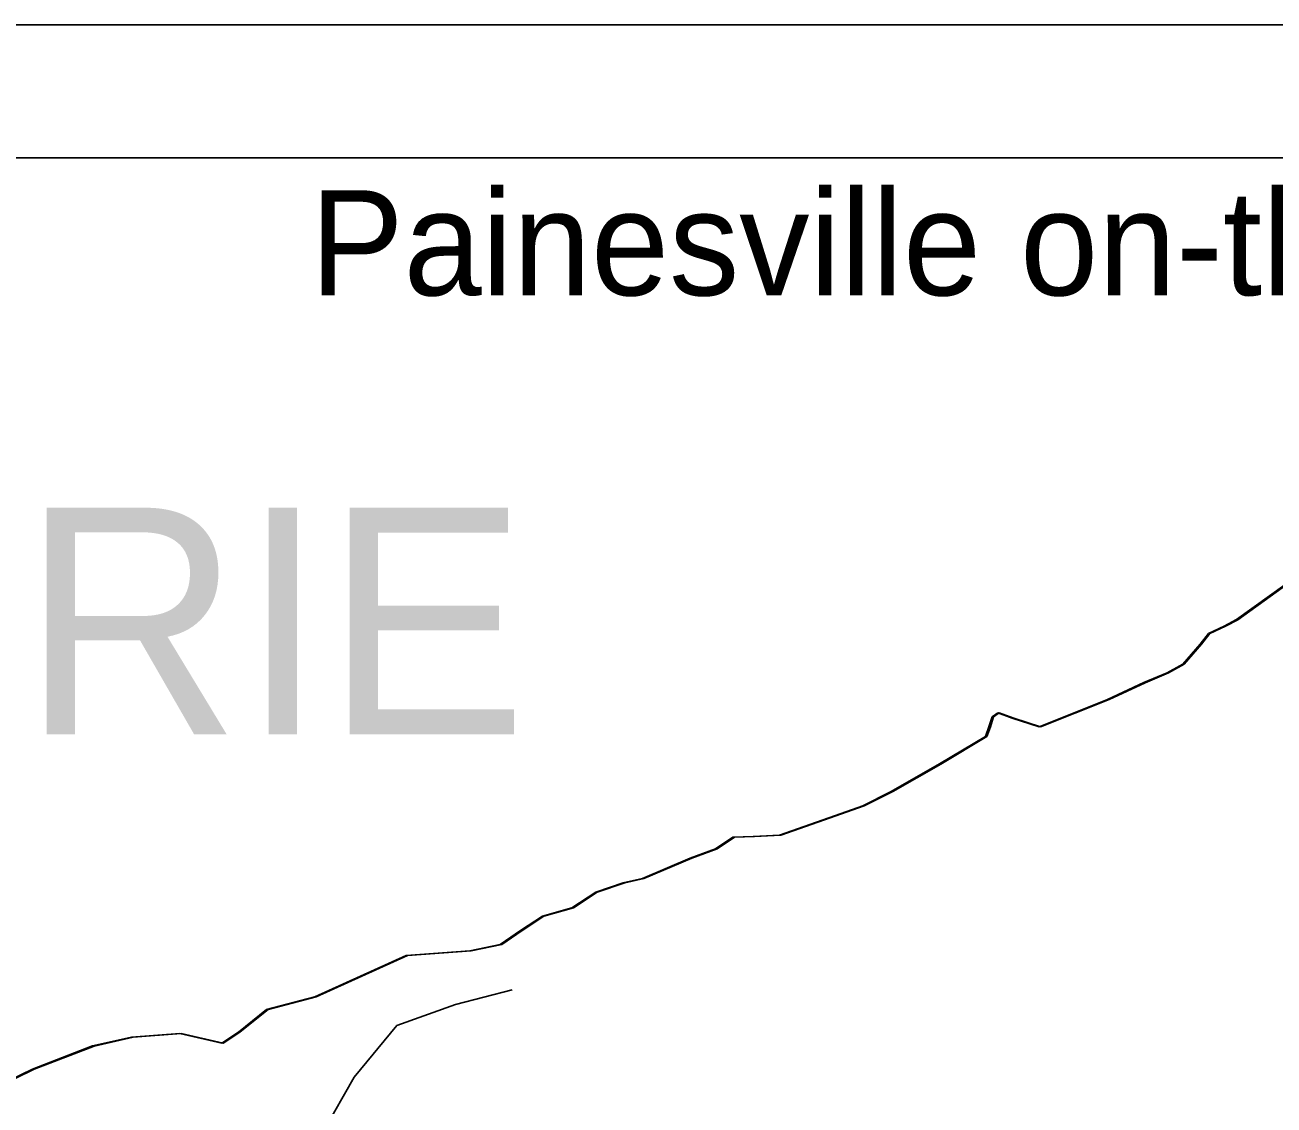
# Model space of a CAD drawing. Extents: x -59 to 82, y -3 to 49.
# Drawn here: x -53.93 to -52.99, y 48.579 to 49.391 of the extents above; entities that cross this region are included whole.
import ezdxf

# ---------------------------------------------------------------- set-up
doc = ezdxf.new("R2010")
doc.units = 0
for name, color, linetype in [('GM_X_Corporation', 7, 'Continuous'), ('GM_X_Major_Lake', 7, 'Continuous'), ('GM_X_Rail_Line', 7, 'Continuous'), ('GM_X_Township_Text', 7, 'Continuous'), ('GM_X_Unincorporated_Text', 7, 'Continuous'), ('SH_Data', 7, 'Continuous')]:
    doc.layers.add(name, color=color, linetype=linetype)

msp = doc.modelspace()

# ---------------------------------------------------------------- linework, layer by layer
at = {"layer": 'GM_X_Corporation'}
for p, q in [((-52.86309, 49.0558), (-53.01862, 48.94411)), ((-52.86309, 49.0558), (-53.01862, 48.94411)), ((-53.01862, 48.94411), (-53.0278, 48.93924)), ((-53.01862, 48.94411), (-53.0278, 48.93924)), ((-53.03965, 48.93363), (-53.0458, 48.9257)), ((-53.03965, 48.93363), (-53.0458, 48.9257)), ((-53.0278, 48.93924), (-53.03965, 48.93363)), ((-53.0278, 48.93924), (-53.03965, 48.93363)), ((-53.0458, 48.9257), (-53.05888, 48.9106)), ((-53.0458, 48.9257), (-53.05888, 48.9106)), ((-53.07073, 48.90423), (-53.08831, 48.89676)), ((-53.07073, 48.90423), (-53.08831, 48.89676)), ((-53.05888, 48.9106), (-53.07073, 48.90423)), ((-53.05888, 48.9106), (-53.07073, 48.90423)), ((-53.08831, 48.89676), (-53.11545, 48.88405)), ((-53.08831, 48.89676), (-53.11545, 48.88405)), ((-53.11545, 48.88405), (-53.16703, 48.86353)), ((-53.11545, 48.88405), (-53.16703, 48.86353)), ((-53.19817, 48.87403), (-53.20238, 48.87102)), ((-53.19817, 48.87403), (-53.20238, 48.87102)), ((-53.18716, 48.87015), (-53.19817, 48.87403)), ((-53.18716, 48.87015), (-53.19817, 48.87403)), ((-53.20238, 48.87102), (-53.20473, 48.86344)), ((-53.20238, 48.87102), (-53.20473, 48.86344)), ((-53.16703, 48.86353), (-53.18716, 48.87015)), ((-53.16703, 48.86353), (-53.18716, 48.87015)), ((-53.20745, 48.85624), (-53.2419, 48.8356)), ((-53.20745, 48.85624), (-53.2419, 48.8356)), ((-53.20473, 48.86344), (-53.20745, 48.85624)), ((-53.20473, 48.86344), (-53.20745, 48.85624)), ((-53.2419, 48.8356), (-53.27824, 48.81497)), ((-53.2419, 48.8356), (-53.27824, 48.81497)), ((-53.27824, 48.81497), (-53.29966, 48.80412)), ((-53.27824, 48.81497), (-53.29966, 48.80412)), ((-53.29966, 48.80412), (-53.32524, 48.79519)), ((-53.29966, 48.80412), (-53.32524, 48.79519)), ((-53.32524, 48.79519), (-53.36229, 48.78217)), ((-53.32524, 48.79519), (-53.36229, 48.78217)), ((-53.39733, 48.78054), (-53.41035, 48.77189)), ((-53.39733, 48.78054), (-53.41035, 48.77189)), ((-53.3821, 48.78118), (-53.39733, 48.78054)), ((-53.3821, 48.78118), (-53.39733, 48.78054)), ((-53.36229, 48.78217), (-53.3821, 48.78118)), ((-53.36229, 48.78217), (-53.3821, 48.78118)), ((-53.41035, 48.77189), (-53.42945, 48.76482)), ((-53.41035, 48.77189), (-53.42945, 48.76482)), ((-53.42945, 48.76482), (-53.46537, 48.74951)), ((-53.42945, 48.76482), (-53.46537, 48.74951)), ((-53.47987, 48.7462), (-53.50049, 48.73914)), ((-53.47987, 48.7462), (-53.50049, 48.73914)), ((-53.46537, 48.74951), (-53.47987, 48.7462)), ((-53.46537, 48.74951), (-53.47987, 48.7462)), ((-53.50049, 48.73914), (-53.51848, 48.7275)), ((-53.50049, 48.73914), (-53.51848, 48.7275)), ((-53.51848, 48.7275), (-53.54062, 48.7212)), ((-53.51848, 48.7275), (-53.54062, 48.7212)), ((-53.54062, 48.7212), (-53.55709, 48.7103)), ((-53.54062, 48.7212), (-53.55709, 48.7103)), ((-53.55709, 48.7103), (-53.5724, 48.69978)), ((-53.55709, 48.7103), (-53.5724, 48.69978)), ((-53.5724, 48.69978), (-53.59529, 48.69502)), ((-53.5724, 48.69978), (-53.59529, 48.69502)), ((-53.6433, 48.69158), (-53.71195, 48.66047)), ((-53.6433, 48.69158), (-53.71195, 48.66047)), ((-53.59529, 48.69502), (-53.6433, 48.69158)), ((-53.59529, 48.69502), (-53.6433, 48.69158)), ((-53.71195, 48.66047), (-53.74822, 48.65091)), ((-53.71195, 48.66047), (-53.74822, 48.65091)), ((-53.74822, 48.65091), (-53.76933, 48.63398)), ((-53.74822, 48.65091), (-53.76933, 48.63398)), ((-53.84973, 48.63015), (-53.87911, 48.62357)), ((-53.84973, 48.63015), (-53.87911, 48.62357)), ((-53.81352, 48.63286), (-53.84973, 48.63015)), ((-53.81352, 48.63286), (-53.84973, 48.63015)), ((-53.78199, 48.62572), (-53.81352, 48.63286)), ((-53.78199, 48.62572), (-53.81352, 48.63286)), ((-53.76933, 48.63398), (-53.78199, 48.62572)), ((-53.76933, 48.63398), (-53.78199, 48.62572)), ((-53.87911, 48.62357), (-53.92422, 48.60609)), ((-53.87911, 48.62357), (-53.92422, 48.60609)), ((-53.92422, 48.60609), (-53.96593, 48.58593)), ((-53.92422, 48.60609), (-53.96593, 48.58593))]:
    msp.add_line(p, q, dxfattribs=at)
at = {"layer": 'GM_X_Major_Lake'}
for p, q in [((-53.01754, 48.94407), (-52.86201, 49.05576)), ((-53.02672, 48.9392), (-53.01754, 48.94407)), ((-53.04472, 48.92566), (-53.03857, 48.93359)), ((-53.03857, 48.93359), (-53.02672, 48.9392)), ((-53.0578, 48.91056), (-53.04472, 48.92566)), ((-53.08723, 48.89672), (-53.06965, 48.90419)), ((-53.06965, 48.90419), (-53.0578, 48.91056)), ((-53.11437, 48.884), (-53.08723, 48.89672)), ((-53.16595, 48.86349), (-53.11437, 48.884)), ((-53.20365, 48.8634), (-53.2013, 48.87098)), ((-53.2013, 48.87098), (-53.19709, 48.87399)), ((-53.19709, 48.87399), (-53.18608, 48.87011)), ((-53.18608, 48.87011), (-53.16595, 48.86349)), ((-53.24082, 48.83556), (-53.20637, 48.8562)), ((-53.20637, 48.8562), (-53.20365, 48.8634)), ((-53.27716, 48.81494), (-53.24082, 48.83556)), ((-53.29858, 48.80408), (-53.27716, 48.81494)), ((-53.32416, 48.79515), (-53.29858, 48.80408)), ((-53.36121, 48.78213), (-53.32416, 48.79515)), ((-53.40927, 48.77185), (-53.39626, 48.7805)), ((-53.39626, 48.7805), (-53.38102, 48.78114)), ((-53.38102, 48.78114), (-53.36121, 48.78213)), ((-53.42837, 48.76478), (-53.40927, 48.77185)), ((-53.46429, 48.74947), (-53.42837, 48.76478)), ((-53.49941, 48.7391), (-53.47879, 48.74616)), ((-53.47879, 48.74616), (-53.46429, 48.74947)), ((-53.5174, 48.72745), (-53.49941, 48.7391)), ((-53.53954, 48.72116), (-53.5174, 48.72745)), ((-53.55601, 48.71027), (-53.53954, 48.72116)), ((-53.57133, 48.69974), (-53.55601, 48.71027)), ((-53.59421, 48.69498), (-53.57133, 48.69974)), ((-53.71087, 48.66043), (-53.64222, 48.69154)), ((-53.64222, 48.69154), (-53.59421, 48.69498)), ((-53.74714, 48.65087), (-53.71087, 48.66043)), ((-53.76826, 48.63393), (-53.74714, 48.65087)), ((-53.87804, 48.62353), (-53.84865, 48.63011)), ((-53.84865, 48.63011), (-53.81244, 48.63282)), ((-53.81244, 48.63282), (-53.7809, 48.62568)), ((-53.7809, 48.62568), (-53.76826, 48.63393)), ((-53.92315, 48.60605), (-53.87804, 48.62353)), ((-53.96485, 48.58588), (-53.92315, 48.60605))]:
    msp.add_line(p, q, dxfattribs=at)
at = {"layer": 'GM_X_Rail_Line'}
for p, q in [((-53.60598, 48.65479), (-53.56342, 48.66583)), ((-53.65012, 48.63902), (-53.60598, 48.65479)), ((-53.68236, 48.60013), (-53.65012, 48.63902)), ((-53.70503, 48.55997), (-53.68236, 48.60013))]:
    msp.add_line(p, q, dxfattribs=at)
at = {"layer": 'SH_Data'}
for p, q in [((-54.99799, 49.39125), (-47.99799, 49.39125)), ((-54.89799, 49.29125), (-48.09799, 49.29125))]:
    msp.add_line(p, q, dxfattribs=at)

# ---------------------------------------------------------------- texts
at = {"layer": 'GM_X_Township_Text'}
msp.add_text('LAKE ERIE', height=0.170455, rotation=0.00001, dxfattribs=at).set_placement((-54.73049, 48.85784))
at = {"layer": 'GM_X_Unincorporated_Text'}
msp.add_text('Painesville on-the-Lake', height=0.0789773, rotation=0.00001, dxfattribs=at).set_placement((-53.7155, 49.18799))

doc.saveas('drawing.dxf')
